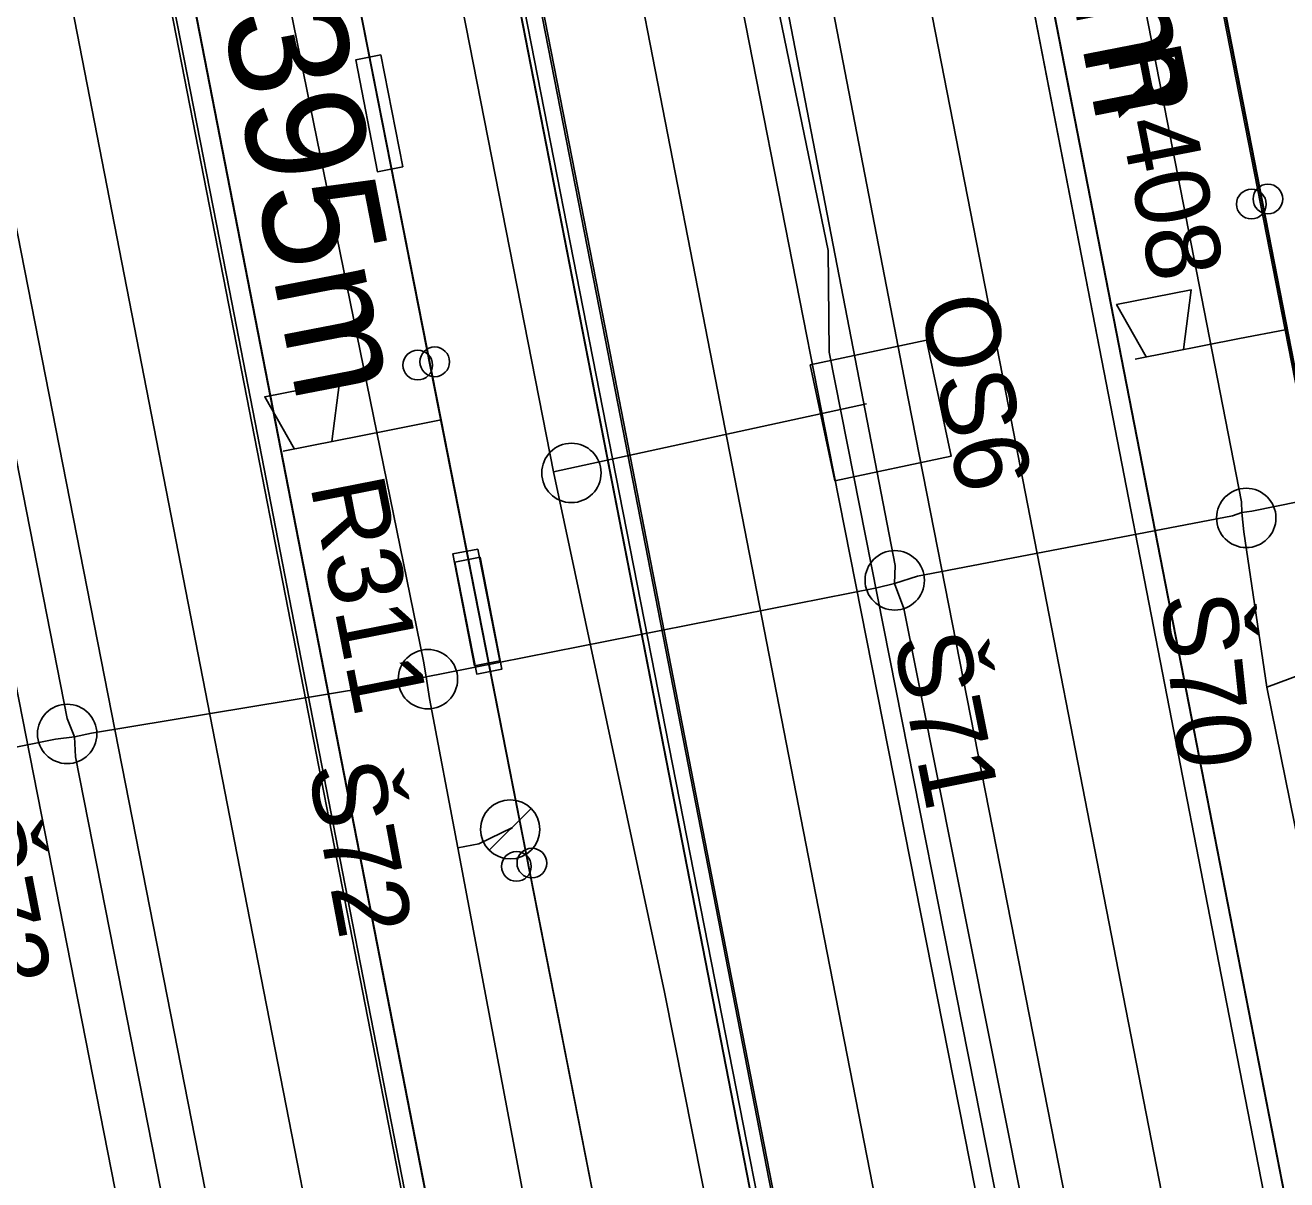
# Model space of a CAD drawing. Extents: x -545736 to -544888, y -1122892 to -1119128.
# Drawn here: x -545190.24 to -545169, y -1121854.55 to -1121835.11 of the extents above; entities that cross this region are included whole.
import ezdxf

# ---------------------------------------------------------------- set-up
doc = ezdxf.new("R2010")
doc.units = 0
for name, color, linetype in [('Podbarveni_Nastupiste', 7, 'Continuous'), ('Podbarveni_Zastreseni_Pozemni', 7, 'Continuous'), ('Vrstva 1 - Koleje', 7, 'Continuous'), ('Vrstva 14_zastreseni a nastupiste', 7, 'Continuous'), ('Vrstva 16_plochy', 7, 'Continuous'), ('Vrstva 26', 7, 'Continuous'), ('Vrstva 29 - sdelzar', 7, 'Continuous'), ('Vrstva 31', 7, 'Continuous'), ('Vrstva 33 - prvky sdelzar', 7, 'Continuous'), ('Vrstva 4 - Teren - stezky - prechody - plochy', 7, 'Continuous'), ('Vrstva 41', 7, 'Continuous'), ('Vrstva 42', 7, 'Continuous'), ('Vrstva 43', 7, 'Continuous'), ('Vrstva 44', 7, 'Continuous')]:
    doc.layers.add(name, color=color, linetype=linetype)

msp = doc.modelspace()

# ---------------------------------------------------------------- linework, layer by layer
at = {"layer": 'Podbarveni_Nastupiste'}
msp.add_line((-545173.955, -1121831.302), (-545172.046, -1121841.135), dxfattribs=at)
for points in [[(-545217.368, -1121682.822), (-545215.446, -1121692.657), (-545213.545, -1121702.425), (-545211.641, -1121712.196), (-545209.721, -1121722.039), (-545207.816, -1121731.8), (-545205.906, -1121741.605), (-545203.994, -1121751.399), (-545202.093, -1121761.155), (-545200.179, -1121770.948), (-545198.277, -1121780.734), (-545196.359, -1121790.595), (-545195.979, -1121792.554), (-545194.455, -1121800.349), (-545192.535, -1121810.197), (-545190.626, -1121819.979), (-545188.728, -1121829.75), (-545186.804, -1121839.582), (-545184.9, -1121849.369), (-545182.993, -1121859.16)], [(-545176.664, -1121859.989), (-545178.574, -1121850.184), (-545180.481, -1121840.388), (-545182.39, -1121830.601), (-545184.299, -1121820.832), (-545186.202, -1121811.019), (-545188.114, -1121801.21), (-545190.028, -1121791.416), (-545191.936, -1121781.597), (-545194.23, -1121769.859), (-545195.758, -1121762.016), (-545197.67, -1121752.211), (-545199.585, -1121742.389), (-545201.492, -1121732.62), (-545203.329, -1121723.177), (-545205.298, -1121713.047), (-545207.216, -1121703.229), (-545209.127, -1121693.444), (-545211.033, -1121683.652)], [(-545172.046, -1121841.135), (-545170.146, -1121850.904), (-545168.235, -1121860.711)]]:
    msp.add_lwpolyline(points, dxfattribs=at)
at = {"layer": 'Podbarveni_Zastreseni_Pozemni'}
for points in [[(-545158.353, -1121955.704), (-545167.91, -1121906.688), (-545177.482, -1121857.6), (-545187.03, -1121808.63), (-545196.619, -1121759.457), (-545206.211, -1121710.262)], [(-545189.316, -1121750.748), (-545187.893, -1121758.049), (-545178.344, -1121807.045), (-545168.782, -1121856.109), (-545159.222, -1121905.16), (-545158.284, -1121909.972)], [(-545201.855, -1121760.601), (-545192.303, -1121809.6), (-545182.738, -1121858.66), (-545173.147, -1121907.858), (-545163.62, -1121956.724)]]:
    msp.add_lwpolyline(points, dxfattribs=at)
at = {"layer": 'Vrstva 1 - Koleje'}
for points in [[(-545204.598, -1121683.045), (-545202.446, -1121694.084), (-545200.893, -1121702.036), (-545198.518, -1121714.179), (-545196.602, -1121723.995), (-545194.695, -1121733.769), (-545192.79, -1121743.532), (-545190.869, -1121753.385), (-545188.974, -1121763.101), (-545187.053, -1121772.965), (-545185.151, -1121782.729), (-545183.231, -1121792.594), (-545181.323, -1121802.379), (-545179.426, -1121812.108), (-545177.532, -1121821.821), (-545175.608, -1121831.705), (-545173.691, -1121841.53), (-545171.796, -1121851.251), (-545169.872, -1121861.126)], [(-545219.01, -1121683.169), (-545217.101, -1121692.961), (-545215.17, -1121702.86), (-545213.27, -1121712.617), (-545211.361, -1121722.411), (-545209.465, -1121732.134), (-545207.557, -1121741.929), (-545205.641, -1121751.761), (-545203.736, -1121761.535), (-545201.841, -1121771.262), (-545199.933, -1121781.054), (-545197.636, -1121792.838), (-545196.098, -1121800.727), (-545194.176, -1121810.583), (-545192.282, -1121820.3), (-545190.374, -1121830.083), (-545188.448, -1121839.971), (-545186.548, -1121849.715), (-545184.635, -1121859.52)], [(-545209.393, -1121683.199), (-545207.488, -1121692.987), (-545205.563, -1121702.847), (-545203.658, -1121712.62), (-545201.742, -1121722.443), (-545199.842, -1121732.176), (-545197.931, -1121741.977), (-545196.019, -1121751.798), (-545194.112, -1121761.581), (-545192.212, -1121771.322), (-545190.282, -1121781.238), (-545188.375, -1121791.011), (-545186.47, -1121800.793), (-545184.553, -1121810.635), (-545182.663, -1121820.345), (-545180.739, -1121830.214), (-545178.835, -1121839.985), (-545176.93, -1121849.755), (-545175.02, -1121859.552)]]:
    msp.add_lwpolyline(points, dxfattribs=at)
at = {"layer": 'Vrstva 14_zastreseni a nastupiste'}
for points in [[(-545217.421, -1121682.837), (-545215.499, -1121692.672), (-545213.598, -1121702.44), (-545211.694, -1121712.211), (-545209.774, -1121722.054), (-545207.869, -1121731.815), (-545205.959, -1121741.62), (-545204.047, -1121751.414), (-545202.146, -1121761.17), (-545200.232, -1121770.963), (-545198.33, -1121780.749), (-545196.412, -1121790.61), (-545196.032, -1121792.569), (-545194.508, -1121800.364), (-545192.588, -1121810.212), (-545190.679, -1121819.994), (-545188.781, -1121829.765), (-545186.857, -1121839.597), (-545184.953, -1121849.384), (-545183.046, -1121859.175)], [(-545217.368, -1121682.822), (-545215.446, -1121692.657), (-545213.545, -1121702.425), (-545211.641, -1121712.196), (-545209.721, -1121722.039), (-545207.816, -1121731.8), (-545205.906, -1121741.605), (-545203.994, -1121751.399), (-545202.093, -1121761.155), (-545200.179, -1121770.948), (-545198.277, -1121780.734), (-545196.359, -1121790.595), (-545195.979, -1121792.554), (-545194.455, -1121800.349), (-545192.535, -1121810.197), (-545190.626, -1121819.979), (-545188.728, -1121829.75), (-545186.804, -1121839.582), (-545184.9, -1121849.369), (-545182.993, -1121859.16)], [(-545176.664, -1121859.989), (-545178.574, -1121850.184), (-545180.481, -1121840.388), (-545182.39, -1121830.601), (-545184.299, -1121820.832), (-545186.202, -1121811.019), (-545188.114, -1121801.21), (-545190.028, -1121791.416), (-545191.936, -1121781.597), (-545194.23, -1121769.859), (-545195.758, -1121762.016), (-545197.67, -1121752.211), (-545199.585, -1121742.389), (-545201.492, -1121732.62), (-545203.329, -1121723.177), (-545205.298, -1121713.047), (-545207.216, -1121703.229), (-545209.127, -1121693.444), (-545211.033, -1121683.652)], [(-545176.62, -1121860.033), (-545178.53, -1121850.228), (-545180.437, -1121840.432), (-545182.346, -1121830.645), (-545184.255, -1121820.876), (-545186.158, -1121811.063), (-545188.07, -1121801.254), (-545189.984, -1121791.46), (-545191.892, -1121781.641), (-545194.186, -1121769.903), (-545195.714, -1121762.06), (-545197.626, -1121752.255), (-545199.541, -1121742.433), (-545201.448, -1121732.664), (-545203.285, -1121723.221), (-545205.254, -1121713.091), (-545207.172, -1121703.273), (-545209.083, -1121693.488), (-545210.989, -1121683.696)], [(-545206.211, -1121710.262), (-545196.619, -1121759.457), (-545187.03, -1121808.63), (-545177.482, -1121857.6), (-545167.91, -1121906.688), (-545158.353, -1121955.704)], [(-545158.353, -1121955.704), (-545167.959, -1121906.425), (-545177.532, -1121857.312), (-545187.064, -1121808.415), (-545196.682, -1121759.07), (-545206.197, -1121710.259)], [(-545211.47, -1121711.284), (-545201.855, -1121760.601), (-545192.303, -1121809.6), (-545182.738, -1121858.66), (-545173.147, -1121907.858), (-545163.62, -1121956.724), (-545163.626, -1121956.727), (-545173.205, -1121907.598), (-545182.779, -1121858.496), (-545192.361, -1121809.351), (-545201.935, -1121760.249), (-545211.481, -1121711.288)], [(-545168.235, -1121860.711), (-545170.146, -1121850.904), (-545172.046, -1121841.135), (-545173.955, -1121831.302), (-545175.868, -1121821.513), (-545177.789, -1121811.689), (-545179.691, -1121801.918), (-545181.6, -1121792.141), (-545183.504, -1121782.344), (-545185.417, -1121772.514), (-545187.331, -1121762.745), (-545189.242, -1121752.936), (-545191.158, -1121743.114)], [(-545168.235, -1121860.711), (-545170.146, -1121850.904), (-545172.046, -1121841.135), (-545173.955, -1121831.302), (-545175.868, -1121821.513), (-545177.789, -1121811.689), (-545179.691, -1121801.918), (-545181.6, -1121792.141), (-545183.504, -1121782.344), (-545185.417, -1121772.514), (-545187.331, -1121762.745), (-545189.242, -1121752.936), (-545191.158, -1121743.114)], [(-545158.29, -1121909.976), (-545159.275, -1121904.923), (-545168.857, -1121855.768), (-545178.402, -1121806.802), (-545187.951, -1121757.812), (-545189.328, -1121750.75)], [(-545189.316, -1121750.748), (-545187.893, -1121758.049), (-545178.344, -1121807.045), (-545168.782, -1121856.109), (-545159.222, -1121905.16), (-545158.284, -1121909.972)]]:
    msp.add_lwpolyline(points, dxfattribs=at)
for centre in [(-545169.601, -1121838.125), (-545169.322, -1121838.039), (-545183.634, -1121840.836), (-545183.349, -1121840.781), (-545181.713, -1121849.221), (-545181.973, -1121849.277)]:
    msp.add_circle(centre, 0.25, dxfattribs=at)
at = {"layer": 'Vrstva 16_plochy'}
for points in [[(-545217.368, -1121682.822), (-545215.446, -1121692.657), (-545213.545, -1121702.425), (-545211.641, -1121712.196), (-545209.721, -1121722.039), (-545207.816, -1121731.8), (-545205.906, -1121741.605), (-545203.994, -1121751.399), (-545202.093, -1121761.155), (-545200.179, -1121770.948), (-545198.277, -1121780.734), (-545196.359, -1121790.595), (-545195.979, -1121792.554), (-545194.455, -1121800.349), (-545192.535, -1121810.197), (-545190.626, -1121819.979), (-545188.728, -1121829.75), (-545186.804, -1121839.582), (-545184.9, -1121849.369), (-545182.993, -1121859.16)], [(-545176.664, -1121859.989), (-545178.574, -1121850.184), (-545180.481, -1121840.388), (-545182.39, -1121830.601), (-545184.299, -1121820.832), (-545186.202, -1121811.019), (-545188.114, -1121801.21), (-545190.028, -1121791.416), (-545191.936, -1121781.597), (-545194.23, -1121769.859), (-545195.758, -1121762.016), (-545197.67, -1121752.211), (-545199.585, -1121742.389), (-545201.492, -1121732.62), (-545203.329, -1121723.177), (-545205.298, -1121713.047), (-545207.216, -1121703.229), (-545209.127, -1121693.444), (-545211.033, -1121683.652)], [(-545168.235, -1121860.711), (-545170.146, -1121850.904), (-545172.046, -1121841.135), (-545173.955, -1121831.302), (-545175.868, -1121821.513), (-545177.789, -1121811.689), (-545179.691, -1121801.918), (-545181.6, -1121792.141), (-545183.504, -1121782.344), (-545185.417, -1121772.514), (-545187.331, -1121762.745), (-545189.242, -1121752.936), (-545191.158, -1121743.114)]]:
    msp.add_lwpolyline(points, dxfattribs=at)
at = {"layer": 'Vrstva 26'}
msp.add_lwpolyline([(-545180.774, -1121819.253), (-545176.726, -1121838.909), (-545176.709, -1121840.619), (-545172.02, -1121864.309), (-545171.72, -1121864.124), (-545171.744, -1121863.972), (-545171.826, -1121863.589), (-545171.826, -1121863.589)], dxfattribs=at)
at = {"layer": 'Vrstva 29 - sdelzar'}
for p, q in [((-545169.8, -1121840.39), (-545169.03, -1121840.24)), ((-545184.14, -1121841.94), (-545183.24, -1121841.76))]:
    msp.add_line(p, q, dxfattribs=at)
for points in [[(-545161.23, -1121954.22), (-545161.32, -1121954.32), (-545161.96, -1121950.99), (-545166.14, -1121929.44), (-545169.48, -1121912.2), (-545172.98, -1121894.15), (-545175.25, -1121882.41), (-545176.61, -1121875.48), (-545179.9, -1121858.78), (-545183.24, -1121841.76), (-545186.55, -1121824.95), (-545189.52, -1121809.83), (-545189.53, -1121809.79), (-545193.1, -1121791.33), (-545195.35, -1121779.72), (-545196.68, -1121772.84), (-545200.02, -1121755.61), (-545203.25, -1121738.95), (-545206.49, -1121722.18), (-545208.31, -1121712.8), (-545208.32, -1121712.72)], [(-545153.92, -1121916.92), (-545153.98, -1121917.07), (-545158.91, -1121891.91), (-545161.31, -1121879.64), (-545162.44, -1121873.89), (-545165.71, -1121857.19), (-545169.03, -1121840.24), (-545172.39, -1121823.09), (-545175.46, -1121807.4), (-545175.55, -1121806.94), (-545178.95, -1121789.4), (-545181.35, -1121777.01), (-545182.49, -1121771.12), (-545186.14, -1121752.33), (-545186.04, -1121752.23)], [(-545186.14, -1121752.33), (-545182.91, -1121768.99), (-545155.71, -1121908.24)], [(-545182.89, -1121769.05), (-545174.34, -1121812.91), (-545162.85, -1121871.76)], [(-545176.77, -1121874.7), (-545188.39, -1121815.6), (-545196.86, -1121771.93)]]:
    msp.add_lwpolyline(points, dxfattribs=at)
at = {"layer": 'Vrstva 31'}
msp.add_lwpolyline([(-545170.61, -1121902.505), (-545169.83, -1121902.32), (-545169.8, -1121901.51), (-545169.011, -1121900.695), (-545173.164, -1121879.068), (-545180.354, -1121842.406), (-545185.455, -1121816.369), (-545187.73, -1121805.097), (-545192.507, -1121780.186), (-545194.432, -1121775.331), (-545195.406, -1121775.086)], dxfattribs=at)
at = {"layer": 'Vrstva 33 - prvky sdelzar'}
for p, q in [((-545169.8, -1121840.39), (-545171.559, -1121840.734)), ((-545184.14, -1121841.94), (-545185.898, -1121842.286))]:
    msp.add_line(p, q, dxfattribs=at)
for points in [[(-545184.254, -1121835.614), (-545184.679, -1121835.697), (-545184.312, -1121837.579), (-545183.888, -1121837.496)], [(-545182.62, -1121843.933), (-545183.044, -1121844.016), (-545182.677, -1121845.898), (-545182.253, -1121845.815)], [(-545182.585, -1121844.073), (-545183.009, -1121844.156), (-545182.642, -1121846.038), (-545182.218, -1121845.955)]]:
    msp.add_lwpolyline(points, close=True, dxfattribs=at)
for points in [[(-545171.37, -1121840.698), (-545171.869, -1121839.817), (-545170.613, -1121839.571), (-545170.742, -1121840.575)], [(-545185.71, -1121842.249), (-545186.209, -1121841.368), (-545184.953, -1121841.122), (-545185.082, -1121842.125)]]:
    msp.add_lwpolyline(points, dxfattribs=at)
at = {"layer": 'Vrstva 4 - Teren - stezky - prechody - plochy'}
for points in [[(-545157.45, -1122022.175), (-545154.783, -1122021.634), (-545154.868, -1122020.873), (-545158.409, -1122002.766), (-545161.985, -1121984.181), (-545167.947, -1121953.502), (-545173.012, -1121927.482), (-545183.259, -1121874.859), (-545192.216, -1121829.241), (-545202.384, -1121776.657), (-545211.092, -1121732.141), (-545220.696, -1121682.724), (-545230.205, -1121633.983), (-545237.607, -1121595.717), (-545239.248, -1121596.014)], [(-545157.45, -1122022.175), (-545157.217, -1122021.677), (-545160.795, -1122002.888), (-545164.002, -1121984.847), (-545169.404, -1121955.723), (-545174.573, -1121927.833), (-545184.757, -1121874.943), (-545193.65, -1121829.68), (-545203.839, -1121777.07), (-545212.63, -1121732.332), (-545221.738, -1121685.421), (-545231.797, -1121634.381), (-545239.248, -1121596.014)], [(-545217.421, -1121682.837), (-545215.499, -1121692.672), (-545213.598, -1121702.44), (-545211.694, -1121712.211), (-545209.774, -1121722.054), (-545207.869, -1121731.815), (-545205.959, -1121741.62), (-545204.047, -1121751.414), (-545202.146, -1121761.17), (-545200.232, -1121770.963), (-545198.33, -1121780.749), (-545196.412, -1121790.61), (-545196.032, -1121792.569), (-545194.508, -1121800.364), (-545192.588, -1121810.212), (-545190.679, -1121819.994), (-545188.781, -1121829.765), (-545186.857, -1121839.597), (-545184.953, -1121849.384), (-545183.046, -1121859.175)], [(-545176.62, -1121860.033), (-545178.53, -1121850.228), (-545180.437, -1121840.432), (-545182.346, -1121830.645), (-545184.255, -1121820.876), (-545186.158, -1121811.063), (-545188.07, -1121801.254), (-545189.984, -1121791.46), (-545191.892, -1121781.641), (-545194.186, -1121769.903), (-545195.714, -1121762.06), (-545197.626, -1121752.255), (-545199.541, -1121742.433), (-545201.448, -1121732.664), (-545203.285, -1121723.221), (-545205.254, -1121713.091), (-545207.172, -1121703.273), (-545209.083, -1121693.488), (-545210.989, -1121683.696)], [(-545146.11, -1122004.734), (-545145.37, -1122004.712), (-545146.573, -1121994.03), (-545148.01, -1121983.54), (-545148.508, -1121980.262), (-545148.842, -1121978.248), (-545150.866, -1121967.009), (-545156.33, -1121939.097), (-545168.64, -1121875.718), (-545175.381, -1121841.399), (-545180.031, -1121817.339), (-545184.955, -1121792.055), (-545193.253, -1121749.702), (-545199.085, -1121719.832), (-545202.547, -1121701.925)], [(-545146.11, -1122004.734), (-545147.669, -1121994.146), (-545149.368, -1121983.787), (-545152.408, -1121967.248), (-545157.762, -1121939.32), (-545170.037, -1121876.045), (-545176.72, -1121842.206), (-545181.396, -1121818.39), (-545186.868, -1121790.341), (-545194.851, -1121749.267), (-545200.506, -1121720.067), (-545204.102, -1121702.263)], [(-545191.158, -1121743.114), (-545189.242, -1121752.936), (-545187.331, -1121762.745), (-545185.417, -1121772.514), (-545183.504, -1121782.344), (-545181.6, -1121792.141), (-545179.691, -1121801.918), (-545177.789, -1121811.689), (-545175.868, -1121821.513), (-545173.955, -1121831.302), (-545172.046, -1121841.135), (-545170.146, -1121850.904), (-545168.235, -1121860.711)]]:
    msp.add_lwpolyline(points, dxfattribs=at)
at = {"layer": 'Vrstva 41'}
msp.add_lwpolyline([(-545177.028, -1121840.83), (-545175.072, -1121840.414), (-545174.656, -1121842.37), (-545176.612, -1121842.786), (-545177.028, -1121840.83)], dxfattribs=at)
msp.add_circle((-545181.047, -1121842.652), 0.5, dxfattribs=at)
at = {"layer": 'Vrstva 42'}
msp.add_line((-545181.349, -1121842.633), (-545176.077, -1121841.489), dxfattribs=at)
msp.add_lwpolyline([(-545203.534, -1121918.02), (-545198.847, -1121917.36), (-545185.567, -1121915.086), (-545176.946, -1121913.531), (-545167.572, -1121911.811), (-545169.511, -1121901.523), (-545169.772, -1121900.147), (-545173.971, -1121879.393), (-545174.091, -1121878.805), (-545174.196, -1121878.05), (-545174.272, -1121877.624), (-545174.386, -1121877.061), (-545179.482, -1121851.396), (-545181.349, -1121842.633), (-545184.905, -1121824.51), (-545186.898, -1121813.243), (-545186.931, -1121810.892), (-545187.672, -1121807.861)], dxfattribs=at)
at = {"layer": 'Vrstva 43'}
msp.add_line((-545182.431, -1121849.005), (-545181.726, -1121848.301), dxfattribs=at)
for centre, radius in [((-545169.687, -1121843.41), 0.5), ((-545175.604, -1121844.46), 0.5), ((-545183.463, -1121846.124), 0.5), ((-545189.536, -1121847.047), 0.5), ((-545182.078, -1121848.654), 0.498)]:
    msp.add_circle(centre, radius, dxfattribs=at)
at = {"layer": 'Vrstva 44'}
for points in [[(-545177.526, -1121796.636), (-545177.53, -1121796.634), (-545178.987, -1121797.172), (-545179.131, -1121798.205), (-545179.086, -1121798.421), (-545179.028, -1121798.656), (-545177.249, -1121806.684), (-545176.543, -1121808.499), (-545176.33, -1121808.826), (-545176.199, -1121809.246), (-545175.689, -1121812.332), (-545175.394, -1121814.113), (-545175.317, -1121814.385), (-545175.314, -1121814.687), (-545172.493, -1121829.153), (-545169.765, -1121843.139), (-545169.761, -1121843.32)], [(-545191.555, -1121799.358), (-545191.426, -1121799.41), (-545192.815, -1121799.846), (-545192.854, -1121801.099), (-545190.114, -1121814.291), (-545189.96, -1121814.512), (-545189.86, -1121814.806), (-545186.511, -1121831.238), (-545183.538, -1121845.823), (-545183.49, -1121846.087)], [(-545198.638, -1121800.39), (-545189.536, -1121846.787), (-545189.41, -1121847.096)], [(-545180.284, -1121819.992), (-545175.595, -1121844.212), (-545175.609, -1121844.512)], [(-545197.292, -1121848.661), (-545189.731, -1121847.137), (-545189.41, -1121847.096), (-545189.124, -1121847.034), (-545183.796, -1121846.154), (-545183.49, -1121846.087), (-545183.177, -1121846.021), (-545175.904, -1121844.585), (-545175.609, -1121844.512), (-545175.219, -1121844.392), (-545169.919, -1121843.373), (-545169.761, -1121843.32), (-545169.595, -1121843.295), (-545162.182, -1121841.794), (-545161.6, -1121841.72), (-545161.066, -1121841.575), (-545156.31, -1121840.753), (-545155.936, -1121840.605), (-545155.464, -1121840.541), (-545147.87, -1121839.078), (-545147.369, -1121839.002)], [(-545163.142, -1121878.83), (-545163.044, -1121878.584), (-545163.101, -1121878.309), (-545164.451, -1121871.017), (-545165.692, -1121864.564), (-545165.72, -1121864.354), (-545165.765, -1121864.108), (-545165.989, -1121862.771), (-545169.34, -1121846.259), (-545169.727, -1121843.643), (-545169.761, -1121843.32)], [(-545172.072, -1121861.898), (-545175.453, -1121844.935), (-545175.609, -1121844.512)], [(-545167.919, -1121845.736), (-545167.921, -1121845.731), (-545169.34, -1121846.259)], [(-545173.257, -1121893.304), (-545173.186, -1121893.268), (-545174.312, -1121893.566), (-545174.379, -1121893.702), (-545174.557, -1121893.663), (-545174.854, -1121893.047), (-545175.178, -1121892.333), (-545175.964, -1121889.956), (-545177.129, -1121880.482), (-545177.033, -1121880.276), (-545177.088, -1121880.09), (-545178.235, -1121874.013), (-545179.767, -1121865.893), (-545182.961, -1121848.964), (-545183.435, -1121846.449), (-545183.49, -1121846.087)], [(-545180.229, -1121894.008), (-545189.398, -1121847.433), (-545189.41, -1121847.096)], [(-545182.961, -1121848.964), (-545182.607, -1121848.897), (-545182.041, -1121848.622), (-545182.079, -1121848.653)]]:
    msp.add_lwpolyline(points, dxfattribs=at)

# ---------------------------------------------------------------- texts
at = {"layer": 'Vrstva 14_zastreseni a nastupiste'}
for s, rotation, p in [('nást. č.4   249m', 281.0576, (-545175.841, -1121818.131)), ('nást. č.3   395m', 280.9927, (-545189.277, -1121822.842))]:
    msp.add_text(s, height=2, rotation=rotation, dxfattribs=at).set_placement(p)
at = {"layer": 'Vrstva 33 - prvky sdelzar'}
for s, rotation, p in [('R408', 281.0824, (-545172.043, -1121835.569)), ('R311', 281.1247, (-545185.449, -1121842.856))]:
    msp.add_text(s, height=1.25, rotation=rotation, dxfattribs=at).set_placement(p)
at = {"layer": 'Vrstva 41'}
msp.add_text('OS6', height=1.25, rotation=282, dxfattribs=at).set_placement((-545175.194, -1121839.778))
at = {"layer": 'Vrstva 43'}
for s, rotation, p in [('Š70', 276.009, (-545171.124, -1121844.722)), ('Š71', 281.2723, (-545175.635, -1121845.455)), ('Š72', 280.6733, (-545185.489, -1121847.613)), ('Š73', 281.1371, (-545191.579, -1121848.499))]:
    msp.add_text(s, height=1.25, rotation=rotation, dxfattribs=at).set_placement(p)

doc.saveas('drawing.dxf')
